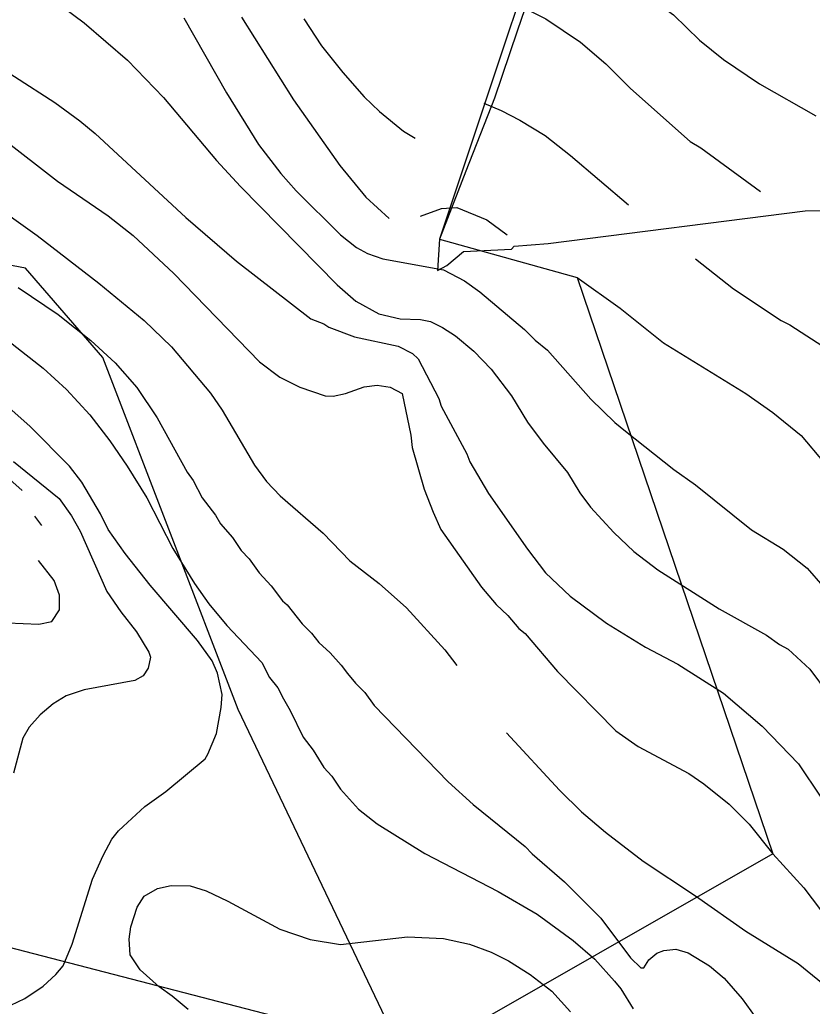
# Model space of a CAD drawing. Extents: x -662620 to -656370, y -1067090 to -1062990.
# Drawn here: x -660110.3 to -659795.3, y -1066322.4 to -1065930.1 of the extents above; entities that cross this region are included whole.
import ezdxf

# ---------------------------------------------------------------- set-up
doc = ezdxf.new("R2010")
doc.units = 0
for name, color, linetype in [('CHRANENE_LOZISKOVE_UZEMI', 7, 'Continuous'), ('HRANICE_KATASTRÁLNÍHO_ÚZEMÍ', 7, 'Continuous'), ('Ochr__pás__vod__zdroje_II__stupně', 7, 'Continuous'), ('VRSTEVNICE_ZDŮRAZNĚNÁ', 7, 'Continuous'), ('VRSTEVNICE_ZÁKLADNÍ', 7, 'Continuous')]:
    doc.layers.add(name, color=color, linetype=linetype)

msp = doc.modelspace()

# ---------------------------------------------------------------- linework, layer by layer
at = {"layer": 'CHRANENE_LOZISKOVE_UZEMI'}
msp.add_lwpolyline([(-659885.89, -1065844.46), (-659943.47, -1066017.32), (-659888.83, -1066032.64), (-659811.05, -1066261.83), (-659950.49, -1066341.51), (-660241.1, -1066266.15)], dxfattribs=at)
at = {"layer": 'HRANICE_KATASTRÁLNÍHO_ÚZEMÍ'}
msp.add_lwpolyline([(-659892.79, -1065876.55), (-659912.63, -1065934.72), (-659921.59, -1065961.31), (-659933.04, -1065990.35), (-659943.47, -1066017.32), (-659944.21, -1066029.76), (-659940.56, -1066027.82), (-659933.89, -1066022.28), (-659914.84, -1066021.3), (-659913.8, -1066020.18), (-659900.33, -1066019.1), (-659798.15, -1066006.03), (-659774.37, -1066005.69)], dxfattribs=at)
at = {"layer": 'Ochr__pás__vod__zdroje_II__stupně'}
msp.add_lwpolyline([(-659772.42, -1066554.14), (-659800.07, -1066551.37), (-659811.95, -1066548.99), (-659926.01, -1066408.79), (-660023.43, -1066204.43), (-660077.21, -1066064.42), (-660108.05, -1066028.84), (-660146.01, -1066021.72), (-660474.51, -1065776.5), (-660482.87, -1065770.25), (-660599.12, -1065701.46), (-660658.43, -1065661.13), (-660656.42, -1065640.1), (-660662.94, -1065633.72), (-660669.94, -1065617.13), (-660675.36, -1065567.65)], dxfattribs=at)
at = {"layer": 'VRSTEVNICE_ZDŮRAZNĚNÁ'}
for points in [[(-660255.9, -1065922.17), (-660242, -1065931.05), (-660227.52, -1065939.22), (-660176.07, -1065964.02), (-660159.73, -1065974.77), (-660134.37, -1065992.68), (-660122.61, -1066002.28), (-660103.41, -1066015.9), (-660078.9, -1066034.82), (-660060.85, -1066049.72), (-660049.95, -1066060.18), (-660034.48, -1066078.53), (-660029.89, -1066085.41), (-660016.99, -1066107.19), (-660012.26, -1066113.78), (-660006.82, -1066119.37), (-659989.76, -1066134.28), (-659979.16, -1066145.31), (-659967.4, -1066154.34), (-659956.65, -1066163.94), (-659941.32, -1066180.71), (-659936.59, -1066186.87)], [(-660022.15, -1065929.05), (-660001.51, -1065962.01), (-659983.02, -1065988.1), (-659972.7, -1066000.71), (-659963.53, -1066009.16)], [(-659951.01, -1066008.26), (-659942.62, -1066005.15), (-659936.6, -1066004.82), (-659924.7, -1066009.74), (-659916.53, -1066015.61)], [(-659888.83, -1066032.64), (-659871.67, -1066044.85), (-659854.47, -1066058.61), (-659821.79, -1066078.67), (-659811.04, -1066086.27), (-659799.72, -1066095.44), (-659790.55, -1066106.33)], [(-660109.36, -1066117.36), (-660116.61, -1066110.76), (-660122.92, -1066106.74)], [(-660254.32, -1066112.47), (-660250.7, -1066120.17), (-660244.34, -1066129.09), (-660210.61, -1066152.48), (-660199.58, -1066158.93), (-660189.26, -1066163.23), (-660178.94, -1066165.38), (-660163.46, -1066167.53), (-660158.3, -1066169.25), (-660153.14, -1066172.11), (-660136.95, -1066183.44), (-660132.93, -1066185.3), (-660125.62, -1066185.58), (-660122.33, -1066183.01), (-660120.9, -1066174.41), (-660115.15, -1066169.93), (-660102.69, -1066170.39), (-660097.54, -1066169.39), (-660094.43, -1066164.71), (-660094.53, -1066158.93), (-660096.6, -1066153.06), (-660102.81, -1066145.16)], [(-660101.52, -1066131.22), (-660104.24, -1066127.46)], [(-659916.81, -1066213.68), (-659895.74, -1066236.46), (-659887, -1066245.06), (-659877.54, -1066253.09), (-659862.5, -1066264.7), (-659841.71, -1066278.45), (-659821.79, -1066292.5), (-659801.01, -1066305.4), (-659787.4, -1066316.43), (-659783.53, -1066321.02), (-659772.78, -1066336.93), (-659768.62, -1066341.37), (-659763.03, -1066344.81), (-659757.87, -1066343.52), (-659753.14, -1066335.92), (-659749.42, -1066326.47)]]:
    msp.add_lwpolyline(points, dxfattribs=at)
at = {"layer": 'VRSTEVNICE_ZÁKLADNÍ'}
for points in [[(-659907.11, -1065889.34), (-659897.18, -1065893.36), (-659891.45, -1065896.66), (-659873.96, -1065908.41), (-659870.09, -1065912.14), (-659858.2, -1065921.45), (-659853.75, -1065925.75), (-659850.46, -1065928.19), (-659840.14, -1065938.22), (-659830.68, -1065945.96), (-659816.35, -1065955.56), (-659793.99, -1065968.32)], [(-659907.11, -1065889.34), (-659897.18, -1065893.36), (-659891.45, -1065896.66), (-659873.96, -1065908.41), (-659870.09, -1065912.14), (-659858.2, -1065921.45), (-659853.75, -1065925.75), (-659850.46, -1065928.19), (-659840.14, -1065938.22), (-659830.68, -1065945.96), (-659816.35, -1065955.56), (-659793.99, -1065968.32)], [(-659919.76, -1065920.38), (-659901.19, -1065929.76), (-659887.43, -1065939.08), (-659877.4, -1065947.68), (-659867.51, -1065957.42), (-659843.86, -1065978.49), (-659839.57, -1065981.07), (-659815.92, -1065998.41)], [(-659919.76, -1065920.38), (-659901.19, -1065929.76), (-659887.43, -1065939.08), (-659877.4, -1065947.68), (-659867.51, -1065957.42), (-659843.86, -1065978.49), (-659839.57, -1065981.07), (-659815.92, -1065998.41)], [(-660097.54, -1065921.6), (-660084.64, -1065931.34), (-660067.44, -1065946.25), (-660053.11, -1065961.01), (-660032.04, -1065986.09), (-660022.58, -1065996.41), (-659984.17, -1066035.53), (-659976.72, -1066041.98), (-659967.55, -1066047), (-659959.09, -1066049), (-659951.07, -1066049.29), (-659947.05, -1066050.15), (-659942.32, -1066052.44), (-659937.16, -1066055.74), (-659929.85, -1066061.9), (-659922.97, -1066069.07), (-659914.81, -1066079.67), (-659908.5, -1066090.14), (-659902.34, -1066098.45), (-659892.59, -1066110.2), (-659887.72, -1066118.23), (-659883.42, -1066123.96), (-659874.25, -1066133.99), (-659866.22, -1066141.59), (-659856.76, -1066148.9), (-659832.4, -1066164.37), (-659813.48, -1066174.84), (-659808.32, -1066178.56)], [(-660097.54, -1065921.6), (-660084.64, -1065931.34), (-660067.44, -1065946.25), (-660053.11, -1065961.01), (-660032.04, -1065986.09), (-660022.58, -1065996.41), (-659984.17, -1066035.53), (-659976.72, -1066041.98), (-659967.55, -1066047), (-659959.09, -1066049), (-659951.07, -1066049.29), (-659947.05, -1066050.15), (-659942.32, -1066052.44), (-659937.16, -1066055.74), (-659929.85, -1066061.9), (-659922.97, -1066069.07), (-659914.81, -1066079.67), (-659908.5, -1066090.14), (-659902.34, -1066098.45), (-659892.59, -1066110.2), (-659887.72, -1066118.23), (-659883.42, -1066123.96), (-659874.25, -1066133.99), (-659866.22, -1066141.59), (-659856.76, -1066148.9), (-659832.4, -1066164.37), (-659813.48, -1066174.84), (-659808.32, -1066178.56)], [(-660045.08, -1065929.34), (-660028.17, -1065959.15), (-660015.41, -1065979.78), (-660006.53, -1065991.25), (-660000.37, -1065998.13), (-659982.88, -1066015.61), (-659976.43, -1066020.63), (-659972.13, -1066023.06), (-659965.97, -1066025.21), (-659941.89, -1066029.51), (-659933.58, -1066033.96), (-659927.42, -1066038.26), (-659909.65, -1066053.3), (-659905.49, -1066057.46), (-659900.51, -1066061.55), (-659883.28, -1066080.96), (-659873.82, -1066090.28), (-659869.52, -1066093.72), (-659850.4, -1066108.96), (-659841.75, -1066115.09), (-659819.5, -1066132.99), (-659806.89, -1066140.58), (-659797.43, -1066148.18), (-659791.12, -1066155.35)], [(-660045.08, -1065929.34), (-660028.17, -1065959.15), (-660015.41, -1065979.78), (-660006.53, -1065991.25), (-660000.37, -1065998.13), (-659982.88, -1066015.61), (-659976.43, -1066020.63), (-659972.13, -1066023.06), (-659965.97, -1066025.21), (-659941.89, -1066029.51), (-659933.58, -1066033.96), (-659927.42, -1066038.26), (-659909.65, -1066053.3), (-659905.49, -1066057.46), (-659900.51, -1066061.55), (-659883.28, -1066080.96), (-659873.82, -1066090.28), (-659869.52, -1066093.72), (-659850.4, -1066108.96), (-659841.75, -1066115.09), (-659819.5, -1066132.99), (-659806.89, -1066140.58), (-659797.43, -1066148.18), (-659791.12, -1066155.35)], [(-659997.36, -1065929.76), (-659990.33, -1065940.51), (-659981.88, -1065951.12), (-659973.42, -1065960.72), (-659967.26, -1065966.6), (-659957.8, -1065974.48), (-659953.21, -1065977.2)], [(-659997.36, -1065929.76), (-659990.33, -1065940.51), (-659981.88, -1065951.12), (-659973.42, -1065960.72), (-659967.26, -1065966.6), (-659957.8, -1065974.48), (-659953.21, -1065977.2)], [(-660128.49, -1065942.38), (-660096.39, -1065963.01), (-660086.36, -1065970.32), (-660080.34, -1065975.34), (-660044.22, -1066008.73), (-660024.16, -1066026.07), (-659994.63, -1066049), (-659989.47, -1066051.01), (-659987.47, -1066052.3), (-659977.29, -1066056.17), (-659959.95, -1066059.9), (-659954.22, -1066062.76), (-659951.93, -1066064.91), (-659943.76, -1066080.68), (-659942.75, -1066083.83), (-659932.58, -1066102.75), (-659931.43, -1066105.9), (-659923.98, -1066118.51), (-659908.5, -1066140.58), (-659901.33, -1066150.04), (-659891.59, -1066159.36), (-659877.11, -1066170.11), (-659861.64, -1066179.57), (-659848.74, -1066186.3), (-659830.68, -1066197.91), (-659815.2, -1066210.95), (-659800.87, -1066226), (-659791.98, -1066239.19)], [(-660128.49, -1065942.38), (-660096.39, -1065963.01), (-660086.36, -1065970.32), (-660080.34, -1065975.34), (-660044.22, -1066008.73), (-660024.16, -1066026.07), (-659994.63, -1066049), (-659989.47, -1066051.01), (-659987.47, -1066052.3), (-659977.29, -1066056.17), (-659959.95, -1066059.9), (-659954.22, -1066062.76), (-659951.93, -1066064.91), (-659943.76, -1066080.68), (-659942.75, -1066083.83), (-659932.58, -1066102.75), (-659931.43, -1066105.9), (-659923.98, -1066118.51), (-659908.5, -1066140.58), (-659901.33, -1066150.04), (-659891.59, -1066159.36), (-659877.11, -1066170.11), (-659861.64, -1066179.57), (-659848.74, -1066186.3), (-659830.68, -1066197.91), (-659815.2, -1066210.95), (-659800.87, -1066226), (-659791.98, -1066239.19)], [(-659925.83, -1065963.32), (-659919.03, -1065966.16), (-659911.51, -1065970.04), (-659901.48, -1065976.2), (-659891.45, -1065984.08), (-659868.37, -1066003.72)], [(-659925.83, -1065963.32), (-659919.03, -1065966.16), (-659911.51, -1065970.04), (-659901.48, -1065976.2), (-659891.45, -1065984.08), (-659868.37, -1066003.72)], [(-660117.31, -1065977.2), (-660095.24, -1065994.26), (-660075.18, -1066008.02), (-660065.15, -1066015.9), (-660049.09, -1066030.95), (-660014.98, -1066066.2), (-660006.96, -1066072.22), (-659998.93, -1066076.23), (-659988.9, -1066079.67), (-659985.75, -1066079.82), (-659980.88, -1066078.67), (-659973.42, -1066076.09), (-659968.26, -1066075.37), (-659963.1, -1066076.23), (-659958.37, -1066078.67), (-659954.82, -1066095.28), (-659954.36, -1066100.17), (-659949.63, -1066116.79), (-659946.05, -1066125.97), (-659942.9, -1066132.84), (-659926.84, -1066155.78), (-659920.97, -1066162.65), (-659916.38, -1066166.95), (-659911.94, -1066172.11), (-659909.5, -1066174.12), (-659896.6, -1066189.31), (-659873.39, -1066212.82), (-659864.5, -1066219.12), (-659844.44, -1066229.87)], [(-660117.31, -1065977.2), (-660095.24, -1065994.26), (-660075.18, -1066008.02), (-660065.15, -1066015.9), (-660049.09, -1066030.95), (-660014.98, -1066066.2), (-660006.96, -1066072.22), (-659998.93, -1066076.23), (-659988.9, -1066079.67), (-659985.75, -1066079.82), (-659980.88, -1066078.67), (-659973.42, -1066076.09), (-659968.26, -1066075.37), (-659963.1, -1066076.23), (-659958.37, -1066078.67), (-659954.82, -1066095.28), (-659954.36, -1066100.17), (-659949.63, -1066116.79), (-659946.05, -1066125.97), (-659942.9, -1066132.84), (-659926.84, -1066155.78), (-659920.97, -1066162.65), (-659916.38, -1066166.95), (-659911.94, -1066172.11), (-659909.5, -1066174.12), (-659896.6, -1066189.31), (-659873.39, -1066212.82), (-659864.5, -1066219.12), (-659844.44, -1066229.87)], [(-659841.81, -1066025.2), (-659826.67, -1066037.11), (-659807.75, -1066049.72), (-659804.31, -1066051.44), (-659788.83, -1066061.33)], [(-659841.81, -1066025.2), (-659826.67, -1066037.11), (-659807.75, -1066049.72), (-659804.31, -1066051.44), (-659788.83, -1066061.33)], [(-660110.86, -1066036.54), (-660094.96, -1066047.28), (-660082.06, -1066057.6), (-660072.31, -1066066.49), (-660063.71, -1066076.38), (-660055.69, -1066088.42), (-660043.79, -1066110.06), (-660041.35, -1066113.35), (-660037.77, -1066120.23), (-660032.47, -1066127.11), (-660030.46, -1066130.55), (-660025.73, -1066136), (-660022.29, -1066141.16), (-660019.14, -1066144.45), (-660015.13, -1066150.04), (-660010.4, -1066155.2), (-660005.81, -1066161.22), (-660003.95, -1066162.8), (-659998.07, -1066170.25), (-659994.35, -1066173.98), (-659991.48, -1066177.7), (-659986.89, -1066181.86), (-659982.59, -1066186.73), (-659980.02, -1066190.03), (-659976.86, -1066193.9), (-659973.14, -1066197.62), (-659969.41, -1066202.78), (-659940.03, -1066233.17), (-659930.14, -1066242.2), (-659909.5, -1066258.82), (-659906.64, -1066261.83), (-659893.74, -1066272.86), (-659879.41, -1066287.34), (-659867.51, -1066303.11), (-659863.5, -1066307.12), (-659862.34, -1066307.15), (-659860.35, -1066303.87), (-659857.05, -1066301.24)], [(-660110.86, -1066036.54), (-660094.96, -1066047.28), (-660082.06, -1066057.6), (-660072.31, -1066066.49), (-660063.71, -1066076.38), (-660055.69, -1066088.42), (-660043.79, -1066110.06), (-660041.35, -1066113.35), (-660037.77, -1066120.23), (-660032.47, -1066127.11), (-660030.46, -1066130.55), (-660025.73, -1066136), (-660022.29, -1066141.16), (-660019.14, -1066144.45), (-660015.13, -1066150.04), (-660010.4, -1066155.2), (-660005.81, -1066161.22), (-660003.95, -1066162.8), (-659998.07, -1066170.25), (-659994.35, -1066173.98), (-659991.48, -1066177.7), (-659986.89, -1066181.86), (-659982.59, -1066186.73), (-659980.02, -1066190.03), (-659976.86, -1066193.9), (-659973.14, -1066197.62), (-659969.41, -1066202.78), (-659940.03, -1066233.17), (-659930.14, -1066242.2), (-659909.5, -1066258.82), (-659906.64, -1066261.83), (-659893.74, -1066272.86), (-659879.41, -1066287.34), (-659867.51, -1066303.11), (-659863.5, -1066307.12), (-659862.34, -1066307.15), (-659860.35, -1066303.87), (-659857.05, -1066301.24)], [(-660127.63, -1066047.86), (-660100.97, -1066068.64), (-660091.66, -1066077.09), (-660082.49, -1066087.27), (-660074.46, -1066097.59), (-660067.58, -1066107.62), (-660059.84, -1066120.23), (-660049.38, -1066140.3), (-660040.78, -1066154.34), (-660035.19, -1066162.37), (-660028.03, -1066170.97), (-660014.12, -1066185.73), (-660010.97, -1066191.6), (-660007.68, -1066195.76), (-660005.53, -1066200.2), (-660002.8, -1066204.76), (-659997.64, -1066215.4), (-659993.63, -1066220.55), (-659989.47, -1066227.43), (-659986.32, -1066230.87), (-659982.88, -1066236.03), (-659975.72, -1066244.06), (-659968.26, -1066249.79), (-659949.35, -1066261.69), (-659920.11, -1066276.73), (-659904.63, -1066285.76), (-659890.3, -1066296.23), (-659881.7, -1066303.68), (-659873.91, -1066312.36), (-659871.38, -1066315.43), (-659866.51, -1066323.46)], [(-660127.63, -1066047.86), (-660100.97, -1066068.64), (-660091.66, -1066077.09), (-660082.49, -1066087.27), (-660074.46, -1066097.59), (-660067.58, -1066107.62), (-660059.84, -1066120.23), (-660049.38, -1066140.3), (-660040.78, -1066154.34), (-660035.19, -1066162.37), (-660028.03, -1066170.97), (-660014.12, -1066185.73), (-660010.97, -1066191.6), (-660007.68, -1066195.76), (-660005.53, -1066200.2), (-660002.8, -1066204.76), (-659997.64, -1066215.4), (-659993.63, -1066220.55), (-659989.47, -1066227.43), (-659986.32, -1066230.87), (-659982.88, -1066236.03), (-659975.72, -1066244.06), (-659968.26, -1066249.79), (-659949.35, -1066261.69), (-659920.11, -1066276.73), (-659904.63, -1066285.76), (-659890.3, -1066296.23), (-659881.7, -1066303.68), (-659873.91, -1066312.36), (-659871.38, -1066315.43), (-659866.51, -1066323.46)], [(-660113.87, -1066321.88), (-660108.28, -1066319.3), (-660100.97, -1066314.43), (-660095.96, -1066309.7), (-660093.09, -1066306.26), (-660089.51, -1066297.66), (-660081.34, -1066271.86), (-660077.18, -1066262.4), (-660073.74, -1066255.95), (-660071.02, -1066252.66), (-660069.16, -1066250.94), (-660060.56, -1066242.91), (-660052.25, -1066237.04), (-660036.62, -1066223.99), (-660035.48, -1066222.13), (-660032.04, -1066213.96), (-660030.18, -1066203.64), (-660029.89, -1066198.48), (-660031.75, -1066189.88), (-660033.76, -1066185.01), (-660039.63, -1066176.99), (-660058.41, -1066154.92), (-660068.44, -1066142.3), (-660075.18, -1066132.84), (-660078.19, -1066126.54), (-660085.64, -1066113.93), (-660090.51, -1066107.62), (-660106.13, -1066091.86), (-660131.5, -1066069.5)], [(-660113.87, -1066321.88), (-660108.28, -1066319.3), (-660100.97, -1066314.43), (-660095.96, -1066309.7), (-660093.09, -1066306.26), (-660089.51, -1066297.66), (-660081.34, -1066271.86), (-660077.18, -1066262.4), (-660073.74, -1066255.95), (-660071.02, -1066252.66), (-660069.16, -1066250.94), (-660060.56, -1066242.91), (-660052.25, -1066237.04), (-660036.62, -1066223.99), (-660035.48, -1066222.13), (-660032.04, -1066213.96), (-660030.18, -1066203.64), (-660029.89, -1066198.48), (-660031.75, -1066189.88), (-660033.76, -1066185.01), (-660039.63, -1066176.99), (-660058.41, -1066154.92), (-660068.44, -1066142.3), (-660075.18, -1066132.84), (-660078.19, -1066126.54), (-660085.64, -1066113.93), (-660090.51, -1066107.62), (-660106.13, -1066091.86), (-660131.5, -1066069.5)], [(-660112.73, -1066105.76), (-660094.67, -1066120.52), (-660089.65, -1066127.4), (-660086.21, -1066133.42), (-660075.61, -1066157.5), (-660070.16, -1066165.52), (-660063.86, -1066173.55), (-660058.98, -1066181.57), (-660058.27, -1066183.58), (-660059.27, -1066187.88), (-660061.28, -1066191.03), (-660064.57, -1066192.89), (-660084.64, -1066196.62), (-660091.8, -1066198.91), (-660096.96, -1066202.07), (-660102.12, -1066206.51), (-660106.56, -1066211.38), (-660109, -1066215.83), (-660112.73, -1066229.73)], [(-660112.73, -1066105.76), (-660094.67, -1066120.52), (-660089.65, -1066127.4), (-660086.21, -1066133.42), (-660075.61, -1066157.5), (-660070.16, -1066165.52), (-660063.86, -1066173.55), (-660058.98, -1066181.57), (-660058.27, -1066183.58), (-660059.27, -1066187.88), (-660061.28, -1066191.03), (-660064.57, -1066192.89), (-660084.64, -1066196.62), (-660091.8, -1066198.91), (-660096.96, -1066202.07), (-660102.12, -1066206.51), (-660106.56, -1066211.38), (-660109, -1066215.83), (-660112.73, -1066229.73)], [(-659808.32, -1066178.56), (-659804.88, -1066180.43), (-659796.28, -1066188.31), (-659788.97, -1066198.2)], [(-659808.32, -1066178.56), (-659804.88, -1066180.43), (-659796.28, -1066188.31), (-659788.97, -1066198.2)], [(-659844.44, -1066229.87), (-659838.42, -1066233.88), (-659828.39, -1066242.05), (-659820.36, -1066249.93), (-659811.05, -1066261.83), (-659798.72, -1066275.3), (-659781.38, -1066298.23)], [(-659844.44, -1066229.87), (-659838.42, -1066233.88), (-659828.39, -1066242.05), (-659820.36, -1066249.93), (-659811.05, -1066261.83), (-659798.72, -1066275.3), (-659781.38, -1066298.23)], [(-660043.36, -1066323.6), (-660049.67, -1066318.3), (-660054.83, -1066314.71), (-660062.38, -1066307.93), (-660066.43, -1066301.97), (-660066.86, -1066295.65), (-660066.15, -1066290.78), (-660063.57, -1066283.04), (-660060.84, -1066278.59), (-660055.54, -1066275.59), (-660050.1, -1066274.3), (-660042.5, -1066274.44), (-660036.2, -1066276.45), (-660027.6, -1066280.6), (-660006.96, -1066291.78), (-659994.92, -1066295.8), (-659982.88, -1066297.8), (-659956.22, -1066294.79), (-659941.89, -1066295.37), (-659931.57, -1066297.66), (-659922.97, -1066300.81), (-659916.1, -1066304.25), (-659907.5, -1066309.7), (-659898.9, -1066316.43), (-659891.45, -1066324.6)], [(-660043.36, -1066323.6), (-660049.67, -1066318.3), (-660054.83, -1066314.71), (-660062.38, -1066307.93), (-660066.43, -1066301.97), (-660066.86, -1066295.65), (-660066.15, -1066290.78), (-660063.57, -1066283.04), (-660060.84, -1066278.59), (-660055.54, -1066275.59), (-660050.1, -1066274.3), (-660042.5, -1066274.44), (-660036.2, -1066276.45), (-660027.6, -1066280.6), (-660006.96, -1066291.78), (-659994.92, -1066295.8), (-659982.88, -1066297.8), (-659956.22, -1066294.79), (-659941.89, -1066295.37), (-659931.57, -1066297.66), (-659922.97, -1066300.81), (-659916.1, -1066304.25), (-659907.5, -1066309.7), (-659898.9, -1066316.43), (-659891.45, -1066324.6)], [(-659857.05, -1066301.24), (-659854.27, -1066300.17), (-659849.6, -1066299.67), (-659844.72, -1066301.1), (-659836.12, -1066306.26), (-659830.39, -1066311.27), (-659823.23, -1066319.44), (-659818.07, -1066326.61), (-659795.71, -1066352.69), (-659786.39, -1066361)], [(-659857.05, -1066301.24), (-659854.27, -1066300.17), (-659849.6, -1066299.67), (-659844.72, -1066301.1), (-659836.12, -1066306.26), (-659830.39, -1066311.27), (-659823.23, -1066319.44), (-659818.07, -1066326.61), (-659795.71, -1066352.69), (-659786.39, -1066361)]]:
    msp.add_lwpolyline(points, dxfattribs=at)

doc.saveas('drawing.dxf')
